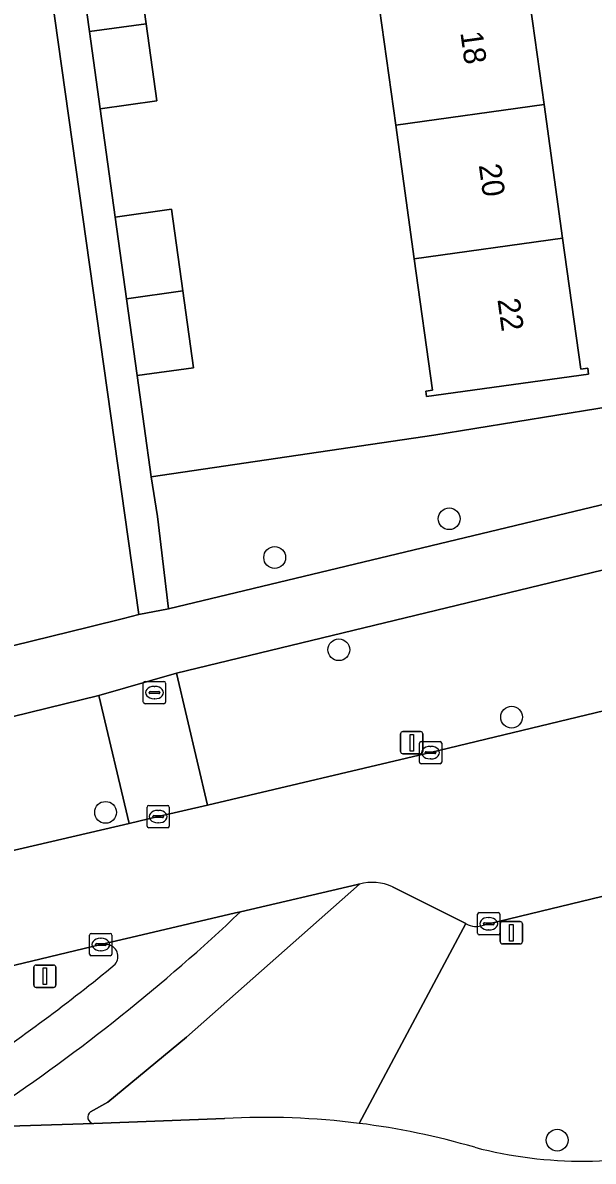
# Model space of a CAD drawing. Extents: x 159053 to 160042, y 380449 to 381423.
# Drawn here: x 159553.7 to 159579.3, y 380814.8 to 380865.8 of the extents above; entities that cross this region are included whole.
import ezdxf

# ---------------------------------------------------------------- set-up
doc = ezdxf.new("R2010")
doc.units = 0
for name, color, linetype in [('IMGEO_Berm_groen', 7, 'Continuous'), ('IMGEO_Boom', 7, 'Continuous'), ('IMGEO_Erf', 7, 'Continuous'), ('IMGEO_Fietspad_gesloten', 7, 'Continuous'), ('IMGEO_Groenvoorziening', 7, 'Continuous'), ('IMGEO_Kolk', 7, 'Continuous'), ('IMGEO_Lichtmast', 7, 'Continuous'), ('IMGEO_Pand', 7, 'Continuous'), ('IMGEO_Pand_nummerreeks', 7, 'Continuous'), ('IMGEO_Rijbaan_lokaal_open', 7, 'Continuous'), ('IMGEO_Rioolput', 7, 'Continuous'), ('IMGEO_Verkeersbordpaal', 7, 'Continuous'), ('IMGEO_Voetpad_open', 7, 'Continuous')]:
    doc.layers.add(name, color=color, linetype=linetype)

msp = doc.modelspace()

# ---------------------------------------------------------------- linework, layer by layer
at = {"layer": 'IMGEO_Berm_groen'}
for points in [[(159702.826, 380840.849), (159708.623, 380846.103), (159702.394, 380850.759), (159692.426, 380848.77), (159683.336, 380840.857), (159582.518, 380820.586), (159580.633, 380826.862), (159574.631, 380825.412), (159574.39, 380825.35)], [(159568.827, 380827.194), (159561.053, 380820.316), (159557.531, 380817.399), (159556.748, 380816.968)], [(159573.596, 380825.423), (159570.306, 380827.073)], [(159573.618, 380825.412), (159573.596, 380825.423), (159568.814, 380816.455)], [(159568.814, 380816.455), (159573.596, 380825.423)], [(159556.893, 380816.451), (159562.771, 380816.677)]]:
    msp.add_lwpolyline(points, dxfattribs=at)
msp.add_lwpolyline([(159594.337, 380838.478), (159593.956, 380839.596), (159593.955, 380839.598), (159592.341, 380844.323), (159560.611, 380836.658), (159561.998, 380830.738), (159572.017, 380833.089), (159593.013, 380838.156)], close=True, dxfattribs=at)
for centre, radius, start, end in [((159569.391, 380824.988), 2.277, 66.3054, 104.3404), ((159574.07, 380826.206), 0.914, 240.3304, 290.4864), ((159556.905, 380816.733), 0.282, 123.7909, 267.5429), ((159564.553, 380782.816), 33.907, 82.7802, 93.012), ((159564.551, 380782.844), 33.88, 73.8062, 82.772), ((159578.865, 380834.022), 19.266, 255.374, 285.2829)]:
    msp.add_arc(centre, radius, start, end, dxfattribs=at)
at = {"layer": 'IMGEO_Boom'}
for centre in [(159572.854, 380843.584), (159565.017, 380841.847), (159567.899, 380837.708), (159575.656, 380834.684), (159557.423, 380830.41), (159577.704, 380815.702)]:
    msp.add_circle(centre, 0.489, dxfattribs=at)
at = {"layer": 'IMGEO_Erf'}
for points in [[(159558.733, 380869.443), (159559.24, 380865.797), (159559.721, 380862.338), (159557.176, 380861.984), (159557.856, 380857.117), (159560.389, 380857.47), (159560.898, 380853.807), (159561.377, 380850.363), (159558.844, 380850.011), (159559.478, 380845.465), (159572.162, 380847.339), (159583.214, 380849.128), (159583, 380850.711), (159582.972, 380850.919), (159577.447, 380891.759)], [(159538.543, 380834.275), (159556.715, 380838.734), (159558.222, 380839.104), (159558.918, 380839.284), (159551.664, 380890.669)], [(159576.28, 380868.165), (159577.113, 380862.17), (159577.947, 380856.174), (159578.764, 380850.296), (159579.072, 380850.339), (159579.109, 380850.077), (159571.837, 380849.066), (159571.803, 380849.316), (159572.104, 380849.357), (159571.285, 380855.249), (159570.451, 380861.244), (159569.617, 380867.239)]]:
    msp.add_lwpolyline(points, dxfattribs=at)
at = {"layer": 'IMGEO_Fietspad_gesloten'}
for points in [[(159556.748, 380816.968), (159557.531, 380817.399), (159561.053, 380820.316), (159568.827, 380827.194)], [(159568.827, 380827.194), (159568.785, 380827.182), (159568.742, 380827.17), (159563.481, 380825.951)], [(159562.771, 380816.677), (159556.893, 380816.451), (159550.715, 380816.255)], [(159550.715, 380816.255), (159556.893, 380816.451)]]:
    msp.add_lwpolyline(points, dxfattribs=at)
for centre, radius, start, end in [((159506.951, 380885.428), 82.056, 303.5975, 313.54477), ((159556.905, 380816.733), 0.282, 123.7909, 267.5429), ((159564.553, 380782.816), 33.907, 82.7802, 93.012), ((159564.551, 380782.844), 33.88, 73.8062, 82.772), ((159578.865, 380834.022), 19.266, 255.374, 285.2829)]:
    msp.add_arc(centre, radius, start, end, dxfattribs=at)
at = {"layer": 'IMGEO_Groenvoorziening'}
msp.add_lwpolyline([(159591.424, 380847.026), (159589.662, 380852.195), (159585.002, 380851.243), (159582.972, 380850.919), (159583, 380850.711), (159583.214, 380849.128), (159572.162, 380847.339), (159559.478, 380845.465), (159559.753, 380843.688), (159560.256, 380839.547), (159583.813, 380845.2)], close=True, dxfattribs=at)
for points in [[(159557.122, 380835.656), (159536.959, 380830.711), (159537.342, 380830.45), (159537.403, 380830.414), (159538.231, 380829.922)], [(159546.28, 380827.092), (159547.02, 380827.247), (159558.478, 380829.915), (159557.122, 380835.656)], [(159557.501, 380824.479), (159557.209, 380824.478), (159550.277, 380822.826), (159548.32, 380822.368), (159547.34, 380822.166)]]:
    msp.add_lwpolyline(points, dxfattribs=at)
for centre, radius, start, end in [((159557.434, 380823.937), 0.546, 321.1281, 82.9205), ((159505.556, 380887.192), 82.343, 303.79409, 309.43369)]:
    msp.add_arc(centre, radius, start, end, dxfattribs=at)
at = {"layer": 'IMGEO_Kolk'}
for p, q in [((159571.516, 380832.663), (159571.516, 380833.515)), ((159571.591, 380833.589), (159572.443, 380833.589)), ((159572.517, 380833.515), (159572.517, 380832.663)), ((159571.775, 380833.083), (159571.775, 380833.095)), ((159572.213, 380833.046), (159571.815, 380833.046)), ((159571.818, 380833.132), (159572.216, 380833.132)), ((159572.004, 380833.369), (159572.029, 380833.369)), ((159572.259, 380833.095), (159572.259, 380833.083)), ((159572.443, 380832.589), (159571.591, 380832.589)), ((159572.027, 380832.809), (159572.002, 380832.809)), ((159559.285, 380829.793), (159559.285, 380830.645)), ((159559.36, 380830.719), (159560.212, 380830.719)), ((159559.773, 380830.499), (159559.798, 380830.499)), ((159560.286, 380830.645), (159560.286, 380829.793)), ((159559.544, 380830.213), (159559.544, 380830.225)), ((159559.982, 380830.176), (159559.584, 380830.176)), ((159559.587, 380830.262), (159559.985, 380830.262)), ((159559.796, 380829.939), (159559.771, 380829.939)), ((159560.028, 380830.225), (159560.028, 380830.213)), ((159560.212, 380829.719), (159559.36, 380829.719)), ((159574.13, 380824.986), (159574.13, 380825.838)), ((159574.205, 380825.912), (159575.057, 380825.912)), ((159575.131, 380825.838), (159575.131, 380824.986)), ((159574.389, 380825.406), (159574.389, 380825.418)), ((159574.827, 380825.369), (159574.429, 380825.369)), ((159574.432, 380825.455), (159574.83, 380825.455)), ((159574.618, 380825.692), (159574.643, 380825.692)), ((159574.873, 380825.418), (159574.873, 380825.406)), ((159556.708, 380824.052), (159556.708, 380824.904)), ((159556.783, 380824.978), (159557.635, 380824.978)), ((159557.709, 380824.904), (159557.709, 380824.052)), ((159575.057, 380824.912), (159574.205, 380824.912)), ((159574.641, 380825.132), (159574.616, 380825.132)), ((159556.967, 380824.472), (159556.967, 380824.484)), ((159557.405, 380824.435), (159557.007, 380824.435)), ((159557.01, 380824.521), (159557.408, 380824.521)), ((159557.196, 380824.758), (159557.221, 380824.758)), ((159557.451, 380824.484), (159557.451, 380824.472)), ((159557.635, 380823.978), (159556.783, 380823.978)), ((159557.219, 380824.198), (159557.194, 380824.198))]:
    msp.add_line(p, q, dxfattribs=at)
for points in [[(159571.516, 380832.663), (159571.516, 380833.515)], [(159571.591, 380833.589), (159572.443, 380833.589)], [(159572.517, 380833.515), (159572.517, 380832.663)], [(159572.443, 380832.589), (159571.591, 380832.589)], [(159559.285, 380829.793), (159559.285, 380830.645)], [(159559.36, 380830.719), (159560.212, 380830.719)], [(159560.286, 380830.645), (159560.286, 380829.793)], [(159560.212, 380829.719), (159559.36, 380829.719)], [(159574.13, 380824.986), (159574.13, 380825.838)], [(159574.205, 380825.912), (159575.057, 380825.912)], [(159575.131, 380825.838), (159575.131, 380824.986)], [(159556.708, 380824.052), (159556.708, 380824.904)], [(159556.783, 380824.978), (159557.635, 380824.978)], [(159557.709, 380824.904), (159557.709, 380824.052)], [(159575.057, 380824.912), (159574.205, 380824.912)], [(159557.635, 380823.978), (159556.783, 380823.978)]]:
    msp.add_lwpolyline(points, dxfattribs=at)
for centre, radius, start, end in [((159571.593, 380833.513), 0.0765, 91.552, 178.448), ((159571.593, 380833.513), 0.0765, 91.552, 178.448), ((159572.441, 380833.513), 0.0765, 1.552, 88.448), ((159572.441, 380833.513), 0.0765, 1.552, 88.448), ((159571.815, 380833.092), 0.0403, 85.8775, 175.7526), ((159571.812, 380833.082), 0.0366, 178.938, 274.7102), ((159572.216, 380833.089), 0.043, 264.8664, 352.4533), ((159572.22, 380833.094), 0.0386, 1.7309, 96.639), ((159571.593, 380832.665), 0.0765, 181.552, 268.448), ((159571.593, 380832.665), 0.0765, 181.552, 268.448), ((159572.441, 380832.665), 0.0765, 271.552, 358.448), ((159572.441, 380832.665), 0.0765, 271.552, 358.448), ((159559.362, 380830.643), 0.0765, 91.552, 178.448), ((159559.362, 380830.643), 0.0765, 91.552, 178.448), ((159560.21, 380830.643), 0.0765, 1.552, 88.448), ((159560.21, 380830.643), 0.0765, 1.552, 88.448), ((159559.584, 380830.222), 0.0403, 85.8775, 175.7526), ((159559.581, 380830.212), 0.0366, 178.938, 274.7102), ((159559.985, 380830.219), 0.043, 264.8664, 352.4533), ((159559.989, 380830.224), 0.0386, 1.7309, 96.639), ((159559.362, 380829.795), 0.0765, 181.552, 268.448), ((159559.362, 380829.795), 0.0765, 181.552, 268.448), ((159560.21, 380829.795), 0.0765, 271.552, 358.448), ((159560.21, 380829.795), 0.0765, 271.552, 358.448), ((159574.207, 380825.836), 0.0765, 91.552, 178.448), ((159574.207, 380825.836), 0.0765, 91.552, 178.448), ((159575.055, 380825.836), 0.0765, 1.552, 88.448), ((159575.055, 380825.836), 0.0765, 1.552, 88.448), ((159574.429, 380825.415), 0.0403, 85.8775, 175.7526), ((159574.426, 380825.405), 0.0366, 178.938, 274.7102), ((159574.83, 380825.412), 0.043, 264.8664, 352.4533), ((159574.834, 380825.417), 0.0386, 1.7309, 96.639), ((159556.785, 380824.902), 0.0765, 91.552, 178.448), ((159556.785, 380824.902), 0.0765, 91.552, 178.448), ((159557.633, 380824.902), 0.0765, 1.552, 88.448), ((159557.633, 380824.902), 0.0765, 1.552, 88.448), ((159574.207, 380824.988), 0.0765, 181.552, 268.448), ((159574.207, 380824.988), 0.0765, 181.552, 268.448), ((159575.055, 380824.988), 0.0765, 271.552, 358.448), ((159575.055, 380824.988), 0.0765, 271.552, 358.448), ((159557.007, 380824.481), 0.0403, 85.8775, 175.7526), ((159557.004, 380824.471), 0.0366, 178.938, 274.7102), ((159557.408, 380824.478), 0.043, 264.8664, 352.4533), ((159557.412, 380824.483), 0.0386, 1.7309, 96.639), ((159556.785, 380824.054), 0.0765, 181.552, 268.448), ((159556.785, 380824.054), 0.0765, 181.552, 268.448), ((159557.633, 380824.054), 0.0765, 271.552, 358.448), ((159557.633, 380824.054), 0.0765, 271.552, 358.448)]:
    msp.add_arc(centre, radius, start, end, dxfattribs=at)
for centre, major_axis, ratio, start_param, end_param in [((159572.003, 380833.089), (-0.387, 0.002), 0.722429, 4.712389, 7.853982), ((159572.028, 380833.089), (-0.39, 0.002), 0.717154, 1.570796, 4.712389), ((159559.772, 380830.219), (-0.387, 0.002), 0.722429, 4.712389, 7.853982), ((159559.797, 380830.219), (-0.39, 0.002), 0.717154, 1.570796, 4.712389), ((159574.617, 380825.412), (-0.387, 0.002), 0.722429, 4.712389, 7.853982), ((159574.642, 380825.412), (-0.39, 0.002), 0.717154, 1.570796, 4.712389), ((159557.195, 380824.478), (-0.387, 0.002), 0.722429, 4.712389, 7.853982), ((159557.22, 380824.478), (-0.39, 0.002), 0.717154, 1.570796, 4.712389)]:
    msp.add_ellipse(centre, major_axis=major_axis, ratio=ratio, start_param=start_param, end_param=end_param, dxfattribs=at)
at = {"layer": 'IMGEO_Lichtmast'}
for p, q in [((159575.149, 380824.61), (159575.149, 380825.41)), ((159575.149, 380825.41), (159575.149, 380824.61)), ((159575.249, 380825.51), (159576.039, 380825.51)), ((159576.039, 380825.51), (159575.249, 380825.51)), ((159576.139, 380825.41), (159576.139, 380824.61)), ((159576.139, 380824.61), (159576.139, 380825.41)), ((159576.039, 380824.51), (159575.249, 380824.51)), ((159575.249, 380824.51), (159576.039, 380824.51)), ((159554.201, 380822.658), (159554.201, 380823.458)), ((159554.201, 380823.458), (159554.201, 380822.658)), ((159554.301, 380823.558), (159555.091, 380823.558)), ((159555.091, 380823.558), (159554.301, 380823.558)), ((159555.191, 380823.458), (159555.191, 380822.658)), ((159555.191, 380822.658), (159555.191, 380823.458)), ((159555.091, 380822.558), (159554.301, 380822.558)), ((159554.301, 380822.558), (159555.091, 380822.558))]:
    msp.add_line(p, q, dxfattribs=at)
for points in [[(159575.569, 380825.385), (159575.719, 380825.385), (159575.719, 380824.635), (159575.569, 380824.635), (159575.569, 380825.385)], [(159554.621, 380823.433), (159554.771, 380823.433), (159554.771, 380822.683), (159554.621, 380822.683), (159554.621, 380823.433)]]:
    msp.add_lwpolyline(points, dxfattribs=at)
for centre, start, end in [((159575.249, 380825.41), 90, 180), ((159575.249, 380825.41), 90, 180), ((159576.039, 380825.41), 0, 90), ((159576.039, 380825.41), 360, 90), ((159575.249, 380824.61), 180, 270), ((159575.249, 380824.61), 180, 270), ((159576.039, 380824.61), 270, 0), ((159576.039, 380824.61), 270, 0), ((159554.301, 380823.458), 90, 180), ((159554.301, 380823.458), 90, 180), ((159555.091, 380823.458), 0, 90), ((159555.091, 380823.458), 360, 90), ((159554.301, 380822.658), 180, 270), ((159554.301, 380822.658), 180, 270), ((159555.091, 380822.658), 270, 0), ((159555.091, 380822.658), 270, 0)]:
    msp.add_arc(centre, 0.1, start, end, dxfattribs=at)
at = {"layer": 'IMGEO_Pand'}
for points in [[(159556.695, 380865.443), (159559.24, 380865.797), (159558.733, 380869.443), (159556.188, 380869.089)], [(159577.113, 380862.17), (159576.28, 380868.165), (159569.617, 380867.239), (159570.451, 380861.244)], [(159556.695, 380865.443), (159557.176, 380861.984), (159559.721, 380862.338), (159559.24, 380865.797)], [(159577.113, 380862.17), (159570.451, 380861.244), (159571.285, 380855.249), (159577.947, 380856.174)], [(159558.365, 380853.455), (159560.898, 380853.807), (159560.389, 380857.47), (159557.856, 380857.117)], [(159577.947, 380856.174), (159571.285, 380855.249), (159572.104, 380849.357), (159571.803, 380849.316), (159571.837, 380849.066), (159579.109, 380850.077), (159579.072, 380850.339), (159578.764, 380850.296)], [(159558.365, 380853.455), (159558.844, 380850.011), (159561.377, 380850.363), (159560.898, 380853.807)]]:
    msp.add_lwpolyline(points, close=True, dxfattribs=at)
at = {"layer": 'IMGEO_Rijbaan_lokaal_open'}
for points in [[(159574.39, 380825.35), (159574.631, 380825.412), (159580.633, 380826.862), (159594.636, 380830.246), (159614.623, 380835.096), (159634.598, 380839.941), (159654.61, 380844.821), (159674.597, 380849.669), (159694.58, 380854.51), (159701.602, 380856.185), (159703.562, 380856.689), (159705.532, 380857.109), (159707.466, 380857.527), (159710.479, 380858.158), (159710.496, 380858.162), (159712.164, 380858.511), (159713.344, 380858.715)], [(159625.609, 380846.085), (159623.033, 380845.458), (159608.917, 380842.02), (159608.878, 380842.011), (159608.694, 380841.966), (159598.485, 380839.486), (159594.337, 380838.478), (159593.013, 380838.156), (159572.017, 380833.089), (159561.998, 380830.738), (159559.786, 380830.219), (159558.478, 380829.915), (159547.02, 380827.247)], [(159547.34, 380822.166), (159548.32, 380822.368), (159550.277, 380822.826), (159557.209, 380824.478), (159559.066, 380824.911), (159563.257, 380825.899), (159563.481, 380825.951), (159568.742, 380827.17), (159568.785, 380827.182), (159568.827, 380827.194)], [(159570.306, 380827.073), (159573.596, 380825.423), (159573.618, 380825.412)]]:
    msp.add_lwpolyline(points, dxfattribs=at)
for centre, radius, start, end in [((159569.391, 380824.988), 2.277, 66.3054, 104.3404), ((159574.07, 380826.206), 0.914, 240.3304, 290.4864)]:
    msp.add_arc(centre, radius, start, end, dxfattribs=at)
at = {"layer": 'IMGEO_Rioolput'}
for p, q in [((159559.119, 380835.358), (159559.119, 380836.21)), ((159559.194, 380836.284), (159560.046, 380836.284)), ((159559.607, 380836.064), (159559.632, 380836.064)), ((159560.12, 380836.21), (159560.12, 380835.358)), ((159559.378, 380835.778), (159559.378, 380835.79)), ((159559.816, 380835.741), (159559.418, 380835.741)), ((159559.421, 380835.827), (159559.819, 380835.827)), ((159559.862, 380835.79), (159559.862, 380835.778)), ((159560.046, 380835.284), (159559.194, 380835.284)), ((159559.63, 380835.504), (159559.605, 380835.504))]:
    msp.add_line(p, q, dxfattribs=at)
for points in [[(159559.119, 380835.358), (159559.119, 380836.21)], [(159559.194, 380836.284), (159560.046, 380836.284)], [(159560.12, 380836.21), (159560.12, 380835.358)], [(159560.046, 380835.284), (159559.194, 380835.284)]]:
    msp.add_lwpolyline(points, dxfattribs=at)
for centre, radius, start, end in [((159559.196, 380836.208), 0.0765, 91.552, 178.448), ((159559.196, 380836.208), 0.0765, 91.552, 178.448), ((159560.044, 380836.208), 0.0765, 1.552, 88.448), ((159560.044, 380836.208), 0.0765, 1.552, 88.448), ((159559.418, 380835.787), 0.0403, 85.8775, 175.7526), ((159559.415, 380835.777), 0.0366, 178.938, 274.7102), ((159559.819, 380835.784), 0.043, 264.8664, 352.4533), ((159559.823, 380835.789), 0.0386, 1.7309, 96.639), ((159559.196, 380835.36), 0.0765, 181.552, 268.448), ((159559.196, 380835.36), 0.0765, 181.552, 268.448), ((159560.044, 380835.36), 0.0765, 271.552, 358.448), ((159560.044, 380835.36), 0.0765, 271.552, 358.448)]:
    msp.add_arc(centre, radius, start, end, dxfattribs=at)
for centre, major_axis, ratio, start_param, end_param in [((159559.606, 380835.784), (-0.387, 0.002), 0.722429, 4.712389, 7.853982), ((159559.631, 380835.784), (-0.39, 0.002), 0.717154, 1.570796, 4.712389)]:
    msp.add_ellipse(centre, major_axis=major_axis, ratio=ratio, start_param=start_param, end_param=end_param, dxfattribs=at)
at = {"layer": 'IMGEO_Verkeersbordpaal'}
for p, q in [((159570.774, 380834.036), (159571.564, 380834.036)), ((159571.564, 380834.036), (159570.774, 380834.036)), ((159570.674, 380833.136), (159570.674, 380833.936)), ((159570.674, 380833.936), (159570.674, 380833.136)), ((159571.664, 380833.936), (159571.664, 380833.136)), ((159571.664, 380833.136), (159571.664, 380833.936)), ((159571.564, 380833.036), (159570.774, 380833.036)), ((159570.774, 380833.036), (159571.564, 380833.036))]:
    msp.add_line(p, q, dxfattribs=at)
msp.add_lwpolyline([(159571.094, 380833.911), (159571.244, 380833.911), (159571.244, 380833.161), (159571.094, 380833.161), (159571.094, 380833.911)], dxfattribs=at)
for centre, start, end in [((159570.774, 380833.936), 90, 180), ((159570.774, 380833.936), 90, 180), ((159571.564, 380833.936), 0, 90), ((159571.564, 380833.936), 360, 90), ((159570.774, 380833.136), 180, 270), ((159570.774, 380833.136), 180, 270), ((159571.564, 380833.136), 270, 0), ((159571.564, 380833.136), 270, 0)]:
    msp.add_arc(centre, 0.1, start, end, dxfattribs=at)
at = {"layer": 'IMGEO_Voetpad_open'}
for points in [[(159556.695, 380865.443), (159556.188, 380869.089), (159555.507, 380873.964), (159555.024, 380877.435), (159554.516, 380881.092), (159554.18, 380883.516), (159553.837, 380885.99), (159553.356, 380889.448), (159553.159, 380890.871), (159551.664, 380890.669), (159558.918, 380839.284), (159560.256, 380839.547), (159559.753, 380843.688), (159559.478, 380845.465), (159558.844, 380850.011), (159558.365, 380853.455), (159557.856, 380857.117), (159557.176, 380861.984)], [(159560.611, 380836.658), (159557.122, 380835.656), (159558.478, 380829.915), (159559.786, 380830.219), (159561.998, 380830.738)]]:
    msp.add_lwpolyline(points, close=True, dxfattribs=at)
for points in [[(159682.595, 380869.161), (159656.346, 380862.838), (159651.924, 380861.782), (159626.337, 380855.507), (159618.527, 380853.633), (159595.569, 380848.055), (159591.424, 380847.026), (159583.813, 380845.2), (159560.256, 380839.547), (159558.918, 380839.284), (159558.222, 380839.104), (159556.715, 380838.734), (159538.543, 380834.275)], [(159534.922, 380832.242), (159536.513, 380831.016), (159536.959, 380830.711), (159557.122, 380835.656), (159560.611, 380836.658), (159592.341, 380844.323), (159596.457, 380845.27), (159607.186, 380847.932), (159609.141, 380848.211), (159621.692, 380851.3), (159624.172, 380851.899), (159636.612, 380854.89)], [(159563.481, 380825.951), (159563.257, 380825.899), (159559.066, 380824.911), (159557.209, 380824.478), (159557.501, 380824.479)]]:
    msp.add_lwpolyline(points, dxfattribs=at)
for centre, radius, start, end in [((159506.951, 380885.428), 82.056, 303.5975, 313.54477), ((159557.434, 380823.937), 0.546, 321.1281, 82.9205), ((159505.556, 380887.192), 82.343, 303.79409, 309.43369)]:
    msp.add_arc(centre, radius, start, end, dxfattribs=at)

# ---------------------------------------------------------------- texts
at = {"layer": 'IMGEO_Pand_nummerreeks'}
for s, p in [('18', (159573.352, 380865.401)), ('20', (159574.18, 380859.454)), ('22', (159575.018, 380853.422))]:
    msp.add_text(s, height=1, rotation=277.9156, dxfattribs=at).set_placement(p)

doc.saveas('drawing.dxf')
